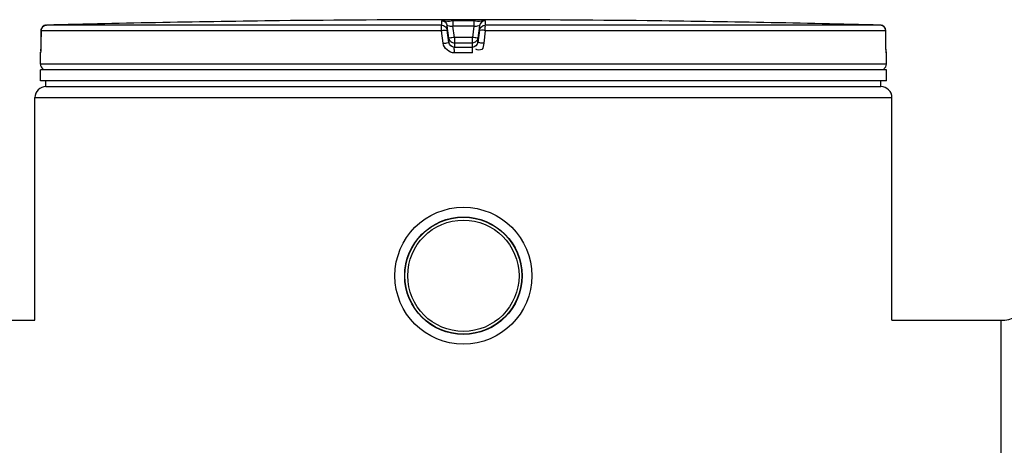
# Model space of a CAD drawing. Header units: millimetres. Extents: x 0 to 297, y 0 to 210.
# Tile 280 of 401: x 146.24 to 150.66, y 159.18 to 161.09. Entities that reach past the tile are written whole.
import ezdxf

# ---------------------------------------------------------------- set-up
doc = ezdxf.new("R2010")
doc.units = ezdxf.units.MM
doc.header["$LTSCALE"] = 16.335
doc.layers.get('0').update_dxf_attribs({"linetype": 'CONTINUOUS'})
for name, color, linetype in [('01_GLOBAL', 7, 'CONTINUOUS'), ('08_SURFACES', 7, 'CONTINUOUS'), ('AXES_REF', 7, 'CONTINUOUS')]:
    doc.layers.add(name, color=color, linetype=linetype)

msp = doc.modelspace()

# ---------------------------------------------------------------- linework, layer by layer
at = {"color": 9, "linetype": 'Continuous'}
for p, q in [((146.3545, 161.0667), (146.3577, 161.0671)), ((148.1337, 161.0671), (146.3577, 161.0671)), ((148.1337, 161.0671), (148.1337, 161.0867)), ((148.1585, 161.0452), (148.1585, 161.0648)), ((148.1656, 161.0086), (148.1585, 161.0648)), ((148.1841, 161.0873), (148.1841, 161.062)), ((148.1841, 161.0873), (148.2308, 161.0873)), ((148.1904, 161.012), (148.1841, 161.062)), ((148.2308, 161.0873), (148.2775, 161.0873)), ((148.2775, 161.062), (148.2712, 161.012)), ((148.2775, 161.0873), (148.2775, 161.062)), ((148.3031, 161.0648), (148.296, 161.0086)), ((148.3031, 161.0648), (148.3031, 161.0452)), ((148.3279, 161.0867), (148.3279, 161.0671)), ((150.1039, 161.0671), (148.3279, 161.0671)), ((150.1071, 161.0667), (150.1039, 161.0671)), ((146.3334, 161.0421), (146.333, 160.9859)), ((146.3334, 161.0421), (146.3333, 161.0423)), ((148.1324, 161.0421), (146.3334, 161.0421)), ((148.1396, 160.9859), (148.1324, 161.0421)), ((148.1656, 160.989), (148.1585, 161.0452)), ((148.1656, 161.0086), (148.1656, 160.989)), ((148.1656, 161.0086), (148.1658, 161.007)), ((148.1904, 161.012), (148.1904, 160.9671)), ((148.2712, 161.012), (148.1904, 161.012)), ((148.2712, 160.9671), (148.2712, 161.012)), ((148.296, 161.0086), (148.2958, 161.0071)), ((148.3031, 161.0452), (148.296, 160.989)), ((148.296, 160.989), (148.296, 161.0086)), ((148.3292, 161.0421), (148.322, 160.9859)), ((150.1283, 161.0421), (148.3292, 161.0421)), ((150.1286, 160.9859), (150.1282, 161.0421)), ((150.1283, 161.0421), (150.1283, 161.0423)), ((146.333, 160.9859), (146.3324, 160.9558)), ((146.333, 160.9859), (146.333, 160.9861)), ((148.1901, 160.9867), (148.1904, 160.9867)), ((148.2712, 160.9867), (148.1904, 160.9867)), ((148.2308, 160.967), (148.1904, 160.9671)), ((148.2712, 160.9671), (148.2308, 160.967)), ((148.2715, 160.9867), (148.2712, 160.9867)), ((150.1286, 160.9859), (150.1286, 160.9861)), ((150.1292, 160.9592), (150.1286, 160.9859)), ((146.3312, 160.9421), (146.3308, 160.9421)), ((148.2718, 160.9421), (148.1898, 160.9421)), ((150.1308, 160.9421), (150.1304, 160.9421)), ((150.1308, 160.8915), (146.3308, 160.8915)), ((146.3408, 160.8675), (146.3489, 160.8675)), ((146.8827, 160.8675), (146.9509, 160.8675)), ((148.1908, 160.8675), (148.2708, 160.8675)), ((149.5107, 160.8675), (149.579, 160.8675)), ((150.1127, 160.8675), (150.1208, 160.8675))]:
    msp.add_line(p, q, dxfattribs=at)
at = {"color": 7, "linetype": 'Continuous'}
for p, q in [((147.4543, 161.0873), (147.4047, 161.0867)), ((147.4547, 161.0873), (147.4543, 161.0873)), ((149.0072, 161.0873), (149.0069, 161.0873)), ((149.0569, 161.0867), (149.0071, 161.0873)), ((146.3333, 161.0423), (146.333, 160.9861)), ((150.1287, 160.9809), (150.1283, 161.0423)), ((146.3324, 160.959), (146.3323, 160.9562)), ((146.3325, 160.9621), (146.3324, 160.959)), ((146.3326, 160.9655), (146.3325, 160.9621)), ((146.3327, 160.9691), (146.3326, 160.9655)), ((146.3328, 160.973), (146.3327, 160.9691)), ((146.3329, 160.9771), (146.3328, 160.973)), ((146.333, 160.9861), (146.3329, 160.9813)), ((146.3329, 160.9813), (146.3329, 160.9771)), ((150.1288, 160.9758), (150.1287, 160.9818)), ((150.1288, 160.9711), (150.1287, 160.9768)), ((150.129, 160.9666), (150.1288, 160.972)), ((150.1291, 160.9627), (150.1289, 160.9676)), ((150.1292, 160.9597), (150.129, 160.9634)), ((150.1293, 160.957), (150.1292, 160.9604)), ((146.3308, 160.8915), (146.3308, 160.9421)), ((146.3319, 160.9494), (146.3317, 160.9464)), ((146.3318, 160.9473), (146.3317, 160.9467)), ((146.3322, 160.9537), (146.3321, 160.9516)), ((146.3323, 160.9562), (146.3322, 160.9537)), ((150.1294, 160.9547), (150.1293, 160.9576)), ((150.1295, 160.9525), (150.1294, 160.9552)), ((150.1297, 160.9494), (150.1294, 160.9541)), ((150.1296, 160.9499), (150.1295, 160.9516)), ((150.1297, 160.9485), (150.1296, 160.9499)), ((150.1308, 160.8915), (150.1308, 160.9421)), ((146.3308, 160.8165), (146.3308, 160.8665)), ((150.1308, 160.8665), (146.3308, 160.8665)), ((146.3408, 160.8665), (146.3408, 160.8675)), ((150.1208, 160.8665), (150.1208, 160.8675)), ((150.1308, 160.8165), (150.1308, 160.8665)), ((150.1308, 160.8165), (146.3308, 160.8165)), ((146.3558, 160.7915), (146.3558, 160.8165)), ((146.3558, 160.7915), (150.1058, 160.7915)), ((150.1058, 160.7915), (150.1058, 160.8165)), ((137.6458, 159.7415), (146.3058, 159.7415)), ((150.1558, 159.7415), (150.6458, 159.7415))]:
    msp.add_line(p, q, dxfattribs=at)
for points in [[(146.3321, 160.9516), (146.332, 160.9498), (146.3319, 160.9494)], [(150.1298, 160.9468), (150.1299, 160.9467), (150.1299, 160.9464), (150.1299, 160.9463), (150.1299, 160.9463), (150.1299, 160.9465), (150.1299, 160.9467), (150.1298, 160.947), (150.1298, 160.9475), (150.1298, 160.948), (150.1297, 160.9485)]]:
    msp.add_lwpolyline(points, dxfattribs=at)
for radius in [0.3075, 0.2637]:
    msp.add_circle((148.2308, 159.9415), radius, dxfattribs=at)
for centre, radius, start, end in [((148.2308, 88.879), 72.2125, 89.384203, 90.615797), ((146.3583, 161.0421), 0.025, 91.4864, 179.6289), ((148.2308, 88.878), 72.2134, 90.655486, 91.486369), ((148.2308, 88.879), 72.2124, 88.513625, 89.344519), ((150.1033, 161.0421), 0.025, 0.4714, 88.5097), ((146.3558, 160.9421), 0.025, 162.8745, 180), ((150.1058, 160.9421), 0.025, 0, 17.1275), ((146.3558, 160.8915), 0.025, 180, 235.7356), ((146.3473, 160.8675), 0.0065, 148.6217, 180), ((150.1058, 160.8915), 0.025, 304.2644, 360), ((150.1143, 160.8675), 0.0065, 0, 31.3783)]:
    msp.add_arc(centre, radius, start, end, dxfattribs=at)
at = {"color": 9, "linetype": 'Continuous'}
for centre, radius, start, end in [((146.3609, 161.0414), 0.0262, 116.5246, 118.2232), ((146.3601, 161.0431), 0.0243, 110.9743, 116.573), ((146.3592, 161.0454), 0.0219, 106.479, 110.9526), ((146.3587, 161.0472), 0.02, 102.1777, 106.474), ((148.2412, 128.9767), 32.0854, 89.93516, 90.10189), ((150.103, 161.0477), 0.0195, 75.8018, 77.9911), ((150.1026, 161.0459), 0.0213, 69.2212, 75.7342), ((150.1019, 161.0441), 0.0232, 67.5866, 69.2884), ((150.1011, 161.0421), 0.0254, 60.8635, 67.5131), ((150.0995, 161.0394), 0.0286, 55.104, 60.8856), ((148.3999, 159.3376), 1.6875, 97.1333, 97.5418), ((148.0617, 159.3376), 1.6875, 82.4582, 82.8667)]:
    msp.add_arc(centre, radius, start, end, dxfattribs=at)
for points, knots in [([(148.1337, 161.0867), (148.1338, 161.0916), (148.1613, 161.0816), (148.1723, 161.0873), (148.1841, 161.0873)], [0, 0, 0, 0, 0.294722, 1, 1, 1, 1]), ([(148.2775, 161.0873), (148.2894, 161.0873), (148.3003, 161.0816), (148.3279, 161.0916), (148.3279, 161.0867)], [0, 0, 0, 0, 0.707556, 1, 1, 1, 1]), ([(146.3334, 161.0421), (146.3334, 161.0466), (146.3372, 161.0558), (146.3443, 161.0622), (146.3485, 161.0645)], [0, 0, 0, 0, 0.483921, 1, 1, 1, 1]), ([(148.1324, 161.0421), (148.1324, 161.0477), (148.1346, 161.0546), (148.1312, 161.0659), (148.1337, 161.0671)], [0, 0, 0, 0, 0.668871, 1, 1, 1, 1]), ([(148.1585, 161.0648), (148.1586, 161.0676), (148.1727, 161.0606), (148.1784, 161.0627), (148.1841, 161.062)], [0, 0, 0, 0, 0.325398, 1, 1, 1, 1]), ([(148.2775, 161.062), (148.2832, 161.0627), (148.2889, 161.0606), (148.3031, 161.0676), (148.3031, 161.0648)], [0, 0, 0, 0, 0.674606, 1, 1, 1, 1]), ([(148.3292, 161.0421), (148.3292, 161.0477), (148.327, 161.0546), (148.3304, 161.0659), (148.3279, 161.0671)], [0, 0, 0, 0, 0.668871, 1, 1, 1, 1]), ([(150.1283, 161.0421), (150.1283, 161.0461), (150.1252, 161.0543), (150.1194, 161.0603), (150.1159, 161.0628)], [0, 0, 0, 0, 0.481388, 1, 1, 1, 1]), ([(148.1324, 161.0421), (148.1382, 161.0431), (148.144, 161.0465), (148.1587, 161.0423), (148.1585, 161.0452)], [0, 0, 0, 0, 0.671207, 1, 1, 1, 1]), ([(148.1784, 161.0105), (148.1754, 161.0101), (148.1726, 161.0082), (148.1656, 161.0099), (148.1656, 161.0086)], [0, 0, 0, 0, 0.709204, 1, 1, 1, 1]), ([(148.296, 161.0086), (148.296, 161.0099), (148.289, 161.0082), (148.2862, 161.0101), (148.2832, 161.0105)], [0, 0, 0, 0, 0.290796, 1, 1, 1, 1]), ([(148.3292, 161.0421), (148.3234, 161.0431), (148.3177, 161.0465), (148.303, 161.0423), (148.3031, 161.0452)], [0, 0, 0, 0, 0.671207, 1, 1, 1, 1]), ([(146.3324, 160.9558), (146.3323, 160.9546), (146.3319, 160.9486), (146.332, 160.9571), (146.332, 160.9596)], [0, 0, 0, 0, 0.327967, 1, 1, 1, 1]), ([(148.1396, 160.9859), (148.1454, 160.9866), (148.1528, 160.985), (148.1639, 160.9914), (148.1656, 160.989)], [0, 0, 0, 0, 0.671679, 1, 1, 1, 1]), ([(148.1898, 160.9421), (148.1898, 160.9476), (148.1915, 160.9553), (148.1886, 160.9649), (148.1904, 160.9671)], [0, 0, 0, 0, 0.669786, 1, 1, 1, 1]), ([(148.2718, 160.9421), (148.2718, 160.9476), (148.2701, 160.9553), (148.273, 160.9649), (148.2712, 160.9671)], [0, 0, 0, 0, 0.669786, 1, 1, 1, 1]), ([(148.322, 160.9859), (148.3208, 160.9763), (148.3204, 160.9527), (148.2936, 160.9539), (148.2871, 160.9596)], [0, 0, 0, 0, 0.529156, 1, 1, 1, 1]), ([(148.322, 160.9859), (148.3162, 160.9866), (148.3088, 160.985), (148.2977, 160.9914), (148.296, 160.989)], [0, 0, 0, 0, 0.671679, 1, 1, 1, 1]), ([(150.1304, 160.9421), (150.1289, 160.9421), (150.1312, 160.9512), (150.1293, 160.9549), (150.1292, 160.9592)], [0, 0, 0, 0, 0.259531, 1, 1, 1, 1]), ([(146.3312, 160.9421), (146.3312, 160.9428), (146.3314, 160.9444), (146.3317, 160.9459), (146.3319, 160.9467)], [0, 0, 0, 0, 0.494298, 1, 1, 1, 1]), ([(150.1304, 160.9421), (150.1304, 160.9428), (150.1302, 160.9444), (150.1299, 160.9459), (150.1297, 160.9467)], [0, 0, 0, 0, 0.494295, 1, 1, 1, 1])]:
    msp.add_open_spline(points, degree=3, knots=knots, dxfattribs=at)
for points in [[(148.1337, 161.0867), (148.1447, 161.0867), (148.1572, 161.0757), (148.1585, 161.0648)], [(148.1337, 161.0671), (148.1447, 161.0671), (148.1572, 161.0562), (148.1585, 161.0452)], [(148.3279, 161.0867), (148.3169, 161.0867), (148.3044, 161.0757), (148.3031, 161.0648)], [(148.3031, 161.0452), (148.3044, 161.0562), (148.3169, 161.0671), (148.3279, 161.0671)], [(148.1898, 160.9421), (148.1676, 160.9421), (148.1424, 160.9639), (148.1396, 160.9859)], [(148.1904, 160.9671), (148.1793, 160.9671), (148.1669, 160.9781), (148.1656, 160.989)], [(148.296, 160.989), (148.2947, 160.9781), (148.2823, 160.9671), (148.2712, 160.9671)]]:
    msp.add_open_spline(points, degree=3, dxfattribs=at)
at = {"color": 7, "linetype": 'Continuous'}
for points, knots in [([(148.1658, 161.007), (148.167, 161.0016), (148.1739, 160.992), (148.1846, 160.9868), (148.1901, 160.9867)], [0, 0, 0, 0, 0.502725, 1, 1, 1, 1]), ([(148.2958, 161.0071), (148.2946, 161.0016), (148.2877, 160.992), (148.277, 160.9868), (148.2715, 160.9867)], [0, 0, 0, 0, 0.502588, 1, 1, 1, 1])]:
    msp.add_open_spline(points, degree=3, knots=knots, dxfattribs=at)
at = {"layer": '01_GLOBAL', "color": 7, "linetype": 'Continuous'}
for p, q in [((146.3558, 160.7915), (150.1058, 160.7915)), ((146.3058, 159.7415), (146.3058, 160.7415)), ((150.1558, 159.7415), (150.1558, 160.7415))]:
    msp.add_line(p, q, dxfattribs=at)
at = {"layer": '01_GLOBAL', "color": 9, "linetype": 'Continuous'}
msp.add_line((146.3058, 160.7415), (150.1558, 160.7415), dxfattribs=at)
at = {"layer": '01_GLOBAL', "color": 7, "linetype": 'Continuous'}
for centre, start, end in [((146.3558, 160.7415), 90, 180), ((150.1058, 160.7415), 0, 90)]:
    msp.add_arc(centre, 0.05, start, end, dxfattribs=at)
at = {"layer": '08_SURFACES', "color": 9, "linetype": 'Continuous'}
msp.add_line((150.6458, 159.7415), (150.6458, 150.1715), dxfattribs=at)
at = {"layer": 'AXES_REF', "color": 7, "linetype": 'Continuous'}
for radius in [0.2625, 0.25]:
    msp.add_circle((148.2308, 159.9415), radius, dxfattribs=at)
msp.add_arc((150.6458, 159.8915), 0.15, 270, 323.1301, dxfattribs=at)

doc.saveas('drawing.dxf')
